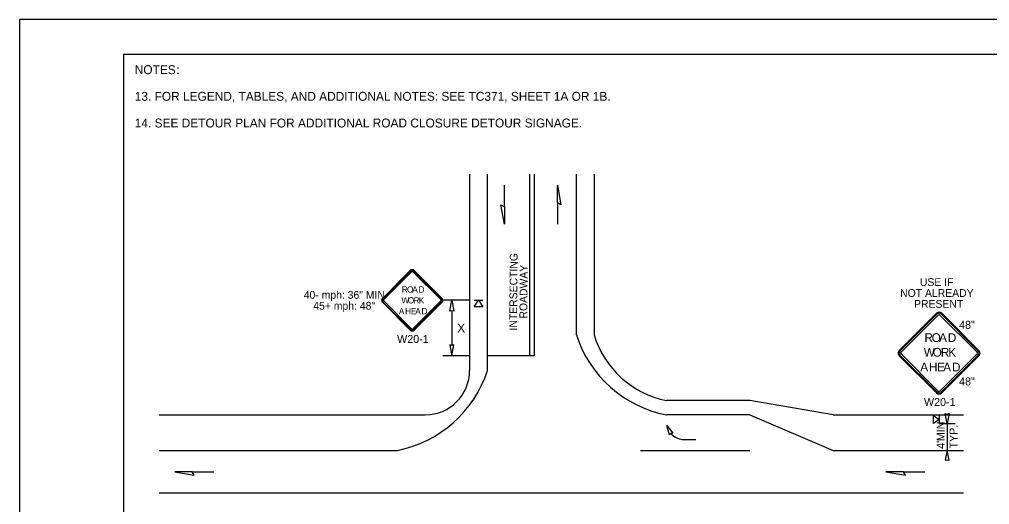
# Model space of a CAD drawing. Extents: x 99958 to 100136, y 99935 to 100013.
# Drawn here: x 100059.06 to 100067.79, y 100006.32 to 100010.69 of the extents above; entities that cross this region are included whole.
import ezdxf

# ---------------------------------------------------------------- set-up
doc = ezdxf.new("R2010")
doc.units = 0
for name, color, linetype in [('RD_ED_ShoulderPavedEdge', 7, 'Continuous'), ('RD_MK_LineDblYellowCenter', 7, 'Continuous'), ('RD_MK_LineEdgeWhite', 7, 'Continuous'), ('RD_MK_LineEdgeYellow', 7, 'Continuous'), ('RD_MK_LineLane', 7, 'Continuous'), ('RD_MK_LineStop', 7, 'Continuous'), ('SH_DE_DetailBody1Text', 7, 'Continuous'), ('SH_GI_GeneralNotesBodyText', 7, 'Continuous'), ('SH_GI_PlotLimits', 7, 'Continuous'), ('SH_GI_SheetBorder', 7, 'Continuous'), ('TR_SN_ConstructionSigns', 7, 'Continuous'), ('TR_WZ_ArrowLeftStrRightTurn', 7, 'Continuous'), ('TR_WZ_PortableSignMountBlk-Org', 7, 'Continuous'), ('TR_WZ_WorkZoneDetails', 7, 'Continuous'), ('TR_WZ_WorkZoneTextCurrent', 7, 'Continuous')]:
    doc.layers.add(name, color=color, linetype=linetype)

msp = doc.modelspace()

# ---------------------------------------------------------------- linework, layer by layer
at = {"layer": 'RD_ED_ShoulderPavedEdge'}
for p, q in [((100065.6319, 100007.2564), (100064.8819, 100007.2564)), ((100066.3819, 100007.1284), (100065.6319, 100007.2564)), ((100060.32, 100007.1284), (100062.7119, 100007.1284)), ((100066.3819, 100007.1284), (100067.555, 100007.1284))]:
    msp.add_line(p, q, dxfattribs=at)
for points in [[(100063.1119, 100009.295), (100063.1119, 100007.5284)], [(100064.2319, 100009.295), (100064.2319, 100007.8484)]]:
    msp.add_lwpolyline(points, dxfattribs=at)
for centre, radius, start, end in [((100065.0524, 100008.0965), 0.8571, 196.8187, 258.52872), ((100062.7119, 100007.5284), 0.4, 270, 0)]:
    msp.add_arc(centre, radius, start, end, dxfattribs=at)
at = {"layer": 'RD_MK_LineDblYellowCenter'}
for p, q in [((100063.6519, 100009.295), (100063.6519, 100007.6584)), ((100063.6919, 100009.295), (100063.6919, 100007.6584))]:
    msp.add_line(p, q, dxfattribs=at)
at = {"layer": 'RD_MK_LineEdgeWhite'}
for p, q in [((100063.2719, 100007.5284), (100063.2719, 100009.295)), ((100064.0719, 100007.8484), (100064.0719, 100009.295))]:
    msp.add_line(p, q, dxfattribs=at)
for centre, start, end in [((100065.0869, 100008.1747), 197.81715, 258.91577), ((100062.257, 100007.8547), 281.08423, 342.18285)]:
    msp.add_arc(centre, 1.0661, start, end, dxfattribs=at)
at = {"layer": 'RD_MK_LineEdgeYellow'}
for p, q in [((100065.6319, 100007.1284), (100064.8819, 100007.1284)), ((100060.32, 100006.8084), (100062.4619, 100006.8084)), ((100066.3819, 100006.8084), (100067.555, 100006.8084))]:
    msp.add_line(p, q, dxfattribs=at)
at = {"layer": 'RD_MK_LineLane'}
for points in [[(100065.6319, 100007.1284), (100066.3819, 100006.8084)], [(100064.6484, 100006.8084), (100065.6319, 100006.8084)], [(100067.555, 100006.4244), (100060.32, 100006.4244)]]:
    msp.add_lwpolyline(points, dxfattribs=at)
at = {"layer": 'RD_MK_LineStop'}
msp.add_line((100063.6919, 100007.6584), (100063.2719, 100007.6584), dxfattribs=at)
at = {"layer": 'SH_GI_PlotLimits'}
msp.add_lwpolyline([(100059.0625, 99999.6875), (100076.0625, 99999.6875), (100076.0625, 100010.6875), (100059.0625, 100010.6875)], close=True, dxfattribs=at)
at = {"layer": 'SH_GI_SheetBorder'}
for q in [(100060, 100000), (100075.75, 100010.375)]:
    msp.add_line((100060, 100010.375), q, dxfattribs=at)
at = {"layer": 'TR_SN_ConstructionSigns'}
for p, q in [((100062.5782, 100008.4278), (100062.3276, 100008.1772)), ((100062.5831, 100008.4228), (100062.3325, 100008.1722)), ((100062.3395, 100008.1653), (100062.5901, 100008.4158)), ((100062.602, 100008.4158), (100062.8526, 100008.1653)), ((100062.8596, 100008.1722), (100062.609, 100008.4228)), ((100062.8645, 100008.1772), (100062.6139, 100008.4278)), ((100062.3276, 100008.1414), (100062.5782, 100007.8908)), ((100062.3325, 100008.1464), (100062.5831, 100007.8958)), ((100062.5901, 100007.9028), (100062.3395, 100008.1533)), ((100062.8526, 100008.1533), (100062.602, 100007.9028)), ((100062.609, 100007.8958), (100062.8596, 100008.1464)), ((100062.6139, 100007.8908), (100062.8645, 100008.1414)), ((100067.3109, 100008.0423), (100066.9768, 100007.7082)), ((100067.3169, 100008.0363), (100066.9828, 100007.7022)), ((100066.9927, 100007.6923), (100067.3268, 100008.0264)), ((100067.3427, 100008.0264), (100067.6768, 100007.6923)), ((100067.6868, 100007.7022), (100067.3527, 100008.0363)), ((100067.6928, 100007.7082), (100067.3586, 100008.0423)), ((100066.9768, 100007.6604), (100067.3109, 100007.3263)), ((100066.9828, 100007.6664), (100067.3169, 100007.3323)), ((100067.3268, 100007.3422), (100066.9927, 100007.6764)), ((100067.6768, 100007.6764), (100067.3427, 100007.3422)), ((100067.3527, 100007.3323), (100067.6868, 100007.6664)), ((100067.3586, 100007.3263), (100067.6928, 100007.6604))]:
    msp.add_line(p, q, dxfattribs=at)
for centre, radius, start, end in [((100062.596, 100008.4099), 0.0253, 45, 135), ((100062.596, 100008.4099), 0.0183, 45, 135), ((100062.596, 100008.4099), 0.00844, 45, 135), ((100062.3455, 100008.1593), 0.0253, 135, 225.00001), ((100062.3455, 100008.1593), 0.0183, 135, 225.00001), ((100062.3455, 100008.1593), 0.00844, 135, 225.00001), ((100062.8466, 100008.1593), 0.00844, 315.00002, 45), ((100062.8466, 100008.1593), 0.0183, 315.00002, 45), ((100062.8466, 100008.1593), 0.0253, 315.00001, 45.00001), ((100067.3348, 100008.0184), 0.0338, 45, 135), ((100067.3348, 100008.0184), 0.0253, 45, 135), ((100067.3348, 100008.0184), 0.0113, 45, 135), ((100062.596, 100007.9087), 0.0183, 225.00001, 315.00002), ((100062.596, 100007.9087), 0.00844, 225.00001, 315.00002), ((100062.596, 100007.9087), 0.0253, 225.00001, 315.00001), ((100067.0007, 100007.6843), 0.0338, 135, 225.00001), ((100067.0007, 100007.6843), 0.0253, 135, 225.00001), ((100067.0007, 100007.6843), 0.0113, 135, 225.00001), ((100067.6689, 100007.6843), 0.0113, 315.00002, 45), ((100067.6689, 100007.6843), 0.0253, 315.00002, 45), ((100067.6689, 100007.6843), 0.0338, 315.00001, 45.00001), ((100067.3348, 100007.3502), 0.0338, 225.00001, 315.00001), ((100067.3348, 100007.3502), 0.0253, 225.00001, 315.00002), ((100067.3348, 100007.3502), 0.0113, 225.00001, 315.00002)]:
    msp.add_arc(centre, radius, start, end, dxfattribs=at)
at = {"layer": 'TR_WZ_ArrowLeftStrRightTurn'}
msp.add_line((100065.0253, 100006.9067), (100065.1453, 100006.9067), dxfattribs=at)
msp.add_lwpolyline([(100064.8855, 100007.0317), (100064.9393, 100006.965), (100064.9229, 100006.9607), (100064.9101, 100006.9496)], close=True, dxfattribs=at)
msp.add_arc((100065.0466, 100007.0712), 0.1658, 221.75237, 262.61492, dxfattribs=at)
at = {"layer": 'TR_WZ_PortableSignMountBlk-Org'}
for p, q in [((100063.1519, 100008.1593), (100063.2319, 100008.1593)), ((100067.3348, 100007.1234), (100067.3348, 100007.0514))]:
    msp.add_line(p, q, dxfattribs=at)
for points in [[(100063.1919, 100008.1593), (100063.2319, 100008.1018), (100063.1519, 100008.1018)], [(100067.3348, 100007.0874), (100067.2831, 100007.0514), (100067.2831, 100007.1234)]]:
    msp.add_lwpolyline(points, close=True, dxfattribs=at)
at = {"layer": 'TR_WZ_WorkZoneDetails'}
for p, q in [((100063.4242, 100009.0021), (100063.4242, 100009.195)), ((100063.9015, 100009.0378), (100063.9015, 100008.8449)), ((100063.1119, 100008.1593), (100062.8719, 100008.1593)), ((100062.9519, 100008.0656), (100062.9519, 100007.753)), ((100063.1119, 100007.6593), (100062.8719, 100007.6593)), ((100064.7227, 100007.2606), (100064.7227, 100007.2606)), ((100064.7227, 100007.1363), (100064.7227, 100007.1363)), ((100067.3348, 100007.0514), (100067.4788, 100007.0514)), ((100067.4068, 100007.0514), (100067.4068, 100006.8084)), ((100067.3348, 100006.8084), (100067.4788, 100006.8084)), ((100060.6169, 100006.6164), (100060.8098, 100006.6164)), ((100067.0136, 100006.6164), (100067.2065, 100006.6164))]:
    msp.add_line(p, q, dxfattribs=at)
for points in [[(100063.9015, 100009.195), (100063.9323, 100009.0199), (100063.9015, 100009.0378)], [(100063.4242, 100008.8449), (100063.3933, 100009.0199), (100063.4242, 100009.0021)], [(100062.9519, 100008.1593), (100062.9712, 100008.061), (100062.9519, 100008.0656), (100062.9327, 100008.061)], [(100062.9519, 100007.6593), (100062.9712, 100007.7576), (100062.9519, 100007.753), (100062.9327, 100007.7576)], [(100067.4068, 100007.0514), (100067.3894, 100007.1398), (100067.4068, 100007.1357), (100067.4241, 100007.1398)], [(100067.4068, 100006.8084), (100067.3894, 100006.72), (100067.4068, 100006.7241), (100067.4241, 100006.72)], [(100060.4597, 100006.6164), (100060.6347, 100006.5856), (100060.6169, 100006.6164)], [(100066.8563, 100006.6164), (100067.0314, 100006.5856), (100067.0136, 100006.6164)]]:
    msp.add_lwpolyline(points, close=True, dxfattribs=at)

# ---------------------------------------------------------------- texts
at = {"layer": 'SH_DE_DetailBody1Text'}
for s, p in [('INTERSECTING', (100063.5379, 100007.8877)), ('ROADWAY', (100063.6299, 100007.9952))]:
    msp.add_text(s, height=0.07, rotation=89.5374, dxfattribs=at).set_placement(p)
at = {"layer": 'SH_GI_GeneralNotesBodyText'}
for s, p in [('NOTES', (100060.1, 100010.195)), (':', (100060.4743, 100010.195)), ('13. FOR LEGEND, TABLES, AND ADDITIONAL NOTES: SEE TC371, SHEET 1A OR 1B.', (100060.1, 100009.955)), ('14. SEE DETOUR PLAN FOR ADDITIONAL ROAD CLOSURE DETOUR SIGNAGE.', (100060.1, 100009.715))]:
    msp.add_text(s, height=0.08, rotation=360, dxfattribs=at).set_placement(p)
at = {"layer": 'TR_SN_ConstructionSigns'}
for s, height, p in [('R', 0.0562, (100062.5015, 100008.2288)), ('O', 0.0562, (100062.5484, 100008.2288)), ('A', 0.0562, (100062.5959, 100008.2288)), ('D', 0.0562, (100062.6524, 100008.2288)), ('W', 0.0562, (100062.4986, 100008.1312)), ('O', 0.0562, (100062.5555, 100008.1312)), ('R', 0.0562, (100062.607, 100008.1312)), ('K', 0.0562, (100062.6542, 100008.1312)), ('A', 0.0562, (100062.4751, 100008.0335)), ('H', 0.0562, (100062.5314, 100008.0335)), ('E', 0.0562, (100062.5831, 100008.0335)), ('A', 0.0562, (100062.6225, 100008.0335)), ('D', 0.0562, (100062.6787, 100008.0335)), ('R', 0.0788, (100067.2029, 100007.7842)), ('O', 0.0788, (100067.2682, 100007.7842)), ('A', 0.0788, (100067.3344, 100007.7842)), ('D', 0.0788, (100067.4131, 100007.7842)), ('W', 0.0788, (100067.197, 100007.652)), ('O', 0.0788, (100067.2773, 100007.652)), ('R', 0.0788, (100067.3505, 100007.652)), ('K', 0.0788, (100067.4175, 100007.652)), ('A', 0.0788, (100067.1655, 100007.5198)), ('H', 0.0788, (100067.2442, 100007.5198)), ('E', 0.0788, (100067.3167, 100007.5198)), ('A', 0.0788, (100067.3718, 100007.5198)), ('D', 0.0788, (100067.4505, 100007.5198))]:
    msp.add_text(s, height=height, dxfattribs=at).set_placement(p)
for s, p in [('48"', (100067.5146, 100007.9029)), ('W20-1', (100062.4602, 100007.7754)), ('48"', (100067.5146, 100007.3937)), ('W20-1', (100067.1989, 100007.2084))]:
    msp.add_text(s, height=0.072, rotation=360, dxfattribs=at).set_placement(p)
at = {"layer": 'TR_WZ_WorkZoneDetails'}
for s, p in [('USE IF', (100067.1618, 100008.2882)), ('40- mph: 36" MIN', (100061.62, 100008.1733)), ('NOT ALREADY', (100066.9842, 100008.1902)), ('PRESENT', (100067.1096, 100008.0922)), ('45+ mph: 48"', (100061.7056, 100008.0753))]:
    msp.add_text(s, height=0.07, dxfattribs=at).set_placement(p)
at = {"layer": 'TR_WZ_WorkZoneTextCurrent'}
msp.add_text('X', height=0.08, dxfattribs=at).set_placement((100063.0002, 100007.8693))
for s, p in [('MIN', (100067.3852, 100006.8916)), ('TYP.', (100067.5004, 100006.8261)), ("4'", (100067.3852, 100006.8228))]:
    msp.add_text(s, height=0.072, rotation=90, dxfattribs=at).set_placement(p)

doc.saveas('drawing.dxf')
